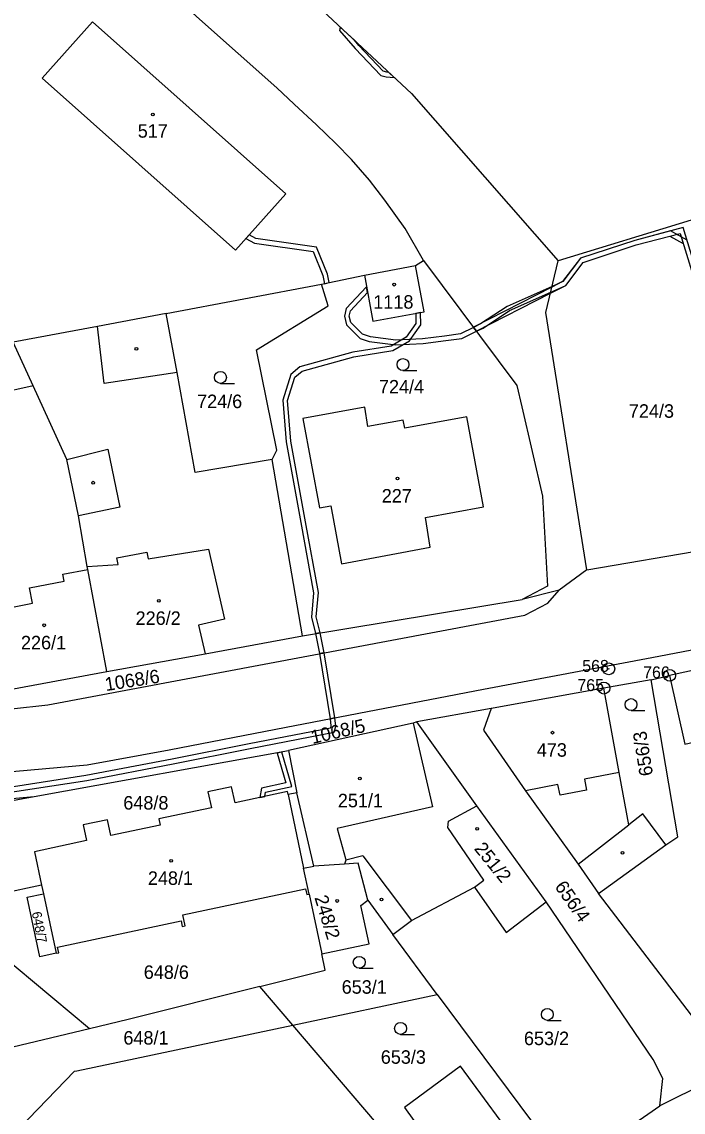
# Model space of a CAD drawing. Extents: x -680203 to -673936, y -1102717 to -1093650.
# Drawn here: x -678506.8 to -678423.4, y -1098245.8 to -1098108.4 of the extents above; entities that cross this region are included whole.
import ezdxf

# ---------------------------------------------------------------- set-up
doc = ezdxf.new("R2010")
doc.units = 0
for name, color, linetype in [('SOxx02xx_Koleje_param další_Popis10', 7, 'Continuous'), ('SOxxxxxx_Koleje_hlavní_body_Popis10', 7, 'Continuous'), ('SOxxxxxx_Koleje_LN_parametry_Popis10', 7, 'Continuous'), ('SOxxxxxx_Koleje_param další_Popis10', 7, 'Continuous'), ('SOxxxxxx_Osa_bod_P', 7, 'Continuous'), ('SOxxxxxx_Staničení_Popis10', 7, 'Continuous'), ('x_prac', 7, 'Continuous')]:
    doc.layers.add(name, color=color, linetype=linetype)

msp = doc.modelspace()

# ---------------------------------------------------------------- linework, layer by layer
at = {"layer": 'SOxx02xx_Koleje_param další_Popis10'}
for centre, radius in [((-678432.8, -1098189.89), 0.75), ((-678432.8, -1098189.89), 0.03), ((-678425.12, -1098190.71), 0.75), ((-678433.41, -1098192.31), 0.75), ((-678425.12, -1098190.71), 0.03), ((-678433.41, -1098192.31), 0.03)]:
    msp.add_circle(centre, radius, dxfattribs=at)
at = {"layer": 'SOxxxxxx_Koleje_hlavní_body_Popis10'}
for p, q in [((-678458.74, -1098152.29), (-678456.99, -1098152.29)), ((-678481.75, -1098153.91), (-678480, -1098153.91)), ((-678429.99, -1098195.14), (-678428.24, -1098195.14)), ((-678464.25, -1098227.62), (-678462.5, -1098227.62)), ((-678440.54, -1098234.19), (-678438.79, -1098234.19)), ((-678459.05, -1098235.95), (-678457.3, -1098235.95))]:
    msp.add_line(p, q, dxfattribs=at)
for centre in [(-678458.74, -1098151.54), (-678481.75, -1098153.16), (-678429.99, -1098194.39), (-678464.25, -1098226.87), (-678440.54, -1098233.44), (-678459.05, -1098235.2)]:
    msp.add_circle(centre, 0.75, dxfattribs=at)
at = {"layer": 'SOxxxxxx_Koleje_LN_parametry_Popis10'}
for points in [[(-678464.75, -1098111.73), (-678461.54, -1098115.1), (-678460.86, -1098115.3), (-678459.85, -1098115.36), (-678460.54, -1098114.72), (-678460.76, -1098114.7), (-678461.22, -1098114.57), (-678464.31, -1098111.33), (-678464.87, -1098110.68), (-678466.65, -1098109.02), (-678466.73, -1098109.44)], [(-678468.05, -1098141.22), (-678468.25, -1098140.17), (-678469.64, -1098136.74), (-678477.28, -1098135.66), (-678478.14, -1098135.21), (-678478.56, -1098135.67), (-678477.46, -1098136.24), (-678470.06, -1098137.28), (-678468.83, -1098140.34), (-678468.64, -1098141.35)], [(-678439.97, -1098141.79), (-678449.87, -1098146.85), (-678449.5, -1098147.33), (-678440.15, -1098142.55), (-678438.21, -1098141.57), (-678436.01, -1098138.67), (-678429.35, -1098136.47), (-678423.81, -1098135.02), (-678422.21, -1098140.25), (-678419.87, -1098146.19), (-678414.51, -1098163.6), (-678413.77, -1098165.46), (-678413.28, -1098165.09), (-678413.95, -1098163.4), (-678419.31, -1098145.99), (-678421.65, -1098140.05), (-678423.4, -1098134.29), (-678429.53, -1098135.89), (-678436.37, -1098138.15), (-678438.61, -1098141.09)], [(-678463.34, -1098141.73), (-678465.9, -1098144.46), (-678466.13, -1098145.45), (-678465.87, -1098146.53), (-678464.15, -1098148.24), (-678462.99, -1098148.62), (-678459.66, -1098149.05), (-678456.21, -1098148.91), (-678453.35, -1098148.53), (-678451.32, -1098148.26), (-678449.49, -1098147.35), (-678449.85, -1098146.87), (-678451.5, -1098147.68), (-678453.51, -1098147.95), (-678456.27, -1098148.31), (-678459.64, -1098148.45), (-678462.85, -1098148.04), (-678463.83, -1098147.72), (-678465.33, -1098146.23), (-678465.51, -1098145.45), (-678465.36, -1098144.76), (-678463.2, -1098142.47)], [(-678458.33, -1098148.1), (-678460.23, -1098149.21), (-678465.05, -1098149.98), (-678471.73, -1098151.85), (-678472.89, -1098152.81), (-678473.89, -1098156.02), (-678473.47, -1098161.27), (-678471.63, -1098171.46), (-678470.01, -1098180.3), (-678470.27, -1098183.38), (-678469.77, -1098185.44), (-678469.17, -1098185.34), (-678469.67, -1098183.34), (-678469.41, -1098180.28), (-678471.03, -1098171.36), (-678472.87, -1098161.19), (-678473.29, -1098156.08), (-678472.37, -1098153.15), (-678471.45, -1098152.39), (-678464.93, -1098150.56), (-678460.03, -1098149.79), (-678457.91, -1098148.56), (-678456.51, -1098146.55), (-678456.54, -1098144.98), (-678457.14, -1098145.09), (-678457.11, -1098146.37)], [(-678468.66, -1098187.86), (-678469.17, -1098185.34), (-678469.77, -1098185.44), (-678469.25, -1098187.97)], [(-678467.93, -1098196.19), (-678467.34, -1098196.07), (-678468.66, -1098187.86), (-678469.25, -1098187.97)], [(-678476.79, -1098206.1), (-678476.15, -1098205.96), (-678476.06, -1098205.44), (-678472.75, -1098204.72), (-678474.01, -1098200.39), (-678474.59, -1098200.51), (-678473.5, -1098204.27), (-678476.58, -1098204.94)]]:
    msp.add_lwpolyline(points, close=True, dxfattribs=at)
for points in [[(-678422.93, -1098135.87), (-678425, -1098134.71), (-678429.53, -1098135.89), (-678436.37, -1098138.15), (-678438.6, -1098141.09), (-678439.94, -1098141.69), (-678445.61, -1098144.22), (-678448.95, -1098146.42), (-678449.85, -1098146.87), (-678449.49, -1098147.35), (-678448.65, -1098146.94), (-678445.33, -1098144.74), (-678440.12, -1098142.42), (-678438.22, -1098141.57), (-678436.01, -1098138.67), (-678429.35, -1098136.47), (-678425.08, -1098135.35), (-678423.41, -1098136.29)], [(-678509.96, -1098205.69), (-678498.61, -1098203.95), (-678487.71, -1098201.87), (-678478, -1098199.93), (-678467.41, -1098197.87), (-678467.22, -1098197.12), (-678467.34, -1098196.07), (-678467.93, -1098196.19), (-678467.82, -1098197.08), (-678467.89, -1098197.35), (-678478.12, -1098199.35), (-678487.83, -1098201.29), (-678498.71, -1098203.35), (-678510.02, -1098205.09)]]:
    msp.add_lwpolyline(points, dxfattribs=at)
at = {"layer": 'SOxxxxxx_Koleje_param další_Popis10'}
for centre in [(-678490.27, -1098120.03), (-678459.86, -1098141.47), (-678492.35, -1098149.55), (-678497.81, -1098166.43), (-678459.44, -1098165.9), (-678489.52, -1098181.33), (-678503.97, -1098184.4), (-678439.89, -1098197.93), (-678464.18, -1098203.7), (-678449.38, -1098210.04), (-678431.06, -1098213.07), (-678487.97, -1098214.09), (-678467.04, -1098219.14), (-678461.46, -1098218.95)]:
    msp.add_circle(centre, 0.175, dxfattribs=at)
at = {"layer": 'SOxxxxxx_Staničení_Popis10'}
for p, q in [((-678504.24, -1098115.47), (-678497.87, -1098108.36)), ((-678497.87, -1098108.36), (-678473.5, -1098130.04)), ((-678479.85, -1098137.11), (-678504.24, -1098115.47)), ((-678473.5, -1098130.04), (-678479.85, -1098137.11)), ((-678496.4, -1098153.92), (-678497.27, -1098146.73)), ((-678487.2, -1098152.53), (-678496.4, -1098153.92)), ((-678505.36, -1098154.22), (-678516.79, -1098156.83)), ((-678501.13, -1098163.5), (-678495.95, -1098162.2)), ((-678495.95, -1098162.2), (-678494.43, -1098169.51)), ((-678494.43, -1098169.51), (-678499.66, -1098170.59)), ((-678494.81, -1098175.88), (-678491.02, -1098175.18)), ((-678491.02, -1098175.18), (-678490.86, -1098176.04)), ((-678490.86, -1098176.04), (-678483.25, -1098174.81)), ((-678483.25, -1098174.81), (-678481.24, -1098183.64)), ((-678494.65, -1098176.73), (-678494.81, -1098175.88)), ((-678501.64, -1098177.95), (-678498.48, -1098177.35)), ((-678501.46, -1098178.86), (-678501.64, -1098177.95)), ((-678498.55, -1098177), (-678494.65, -1098176.73)), ((-678505.81, -1098179.68), (-678501.46, -1098178.86)), ((-678505.43, -1098181.6), (-678505.81, -1098179.68)), ((-678511.3, -1098182.77), (-678505.43, -1098181.6)), ((-678481.24, -1098183.64), (-678484.5, -1098184.38)), ((-678484.5, -1098184.38), (-678483.68, -1098188)), ((-678457.45, -1098196.74), (-678455.03, -1098207.29)), ((-678431.48, -1098202.94), (-678435.87, -1098203.8)), ((-678435.87, -1098203.8), (-678435.6, -1098205.19)), ((-678439.21, -1098204.46), (-678443.28, -1098205.26)), ((-678438.94, -1098205.82), (-678439.21, -1098204.46)), ((-678435.6, -1098205.19), (-678438.94, -1098205.82)), ((-678473.23, -1098205.73), (-678471.27, -1098215.02)), ((-678455.03, -1098207.29), (-678467.02, -1098210)), ((-678436.67, -1098214.49), (-678430.28, -1098209.53)), ((-678467.02, -1098210), (-678466, -1098213.8)), ((-678463.79, -1098213.45), (-678465.94, -1098214)), ((-678463.79, -1098213.45), (-678457.66, -1098221.59)), ((-678465.94, -1098214), (-678466.11, -1098214.5)), ((-678466, -1098213.8), (-678465.94, -1098214))]:
    msp.add_line(p, q, dxfattribs=at)
at = {"layer": 'x_prac'}
for p, q in [((-678422.39, -1098133.36), (-678439.18, -1098138.46)), ((-678463.6, -1098140.26), (-678457.17, -1098139.05)), ((-678457.17, -1098139.05), (-678456.17, -1098138.44)), ((-678469.03, -1098141.43), (-678463.6, -1098140.26)), ((-678488.58, -1098145.1), (-678469.03, -1098141.43)), ((-678471.4, -1098185.71), (-678475.23, -1098163.49)), ((-678435.56, -1098177.4), (-678414.11, -1098173.75)), ((-678435.56, -1098177.4), (-678439.07, -1098179.98)), ((-678439.07, -1098179.98), (-678443.73, -1098181.15)), ((-678471.4, -1098185.71), (-678443.73, -1098181.15)), ((-678414.82, -1098188.48), (-678425.12, -1098190.71)), ((-678427.45, -1098191.28), (-678433.41, -1098192.31)), ((-678427.45, -1098191.28), (-678425.12, -1098190.71)), ((-678447.63, -1098194.89), (-678457.01, -1098196.57)), ((-678449.42, -1098207.15), (-678457.01, -1098196.57)), ((-678505.25, -1098205.98), (-678473.16, -1098200.2)), ((-678473.16, -1098200.2), (-678472.12, -1098205.5)), ((-678516.18, -1098207.01), (-678505.25, -1098205.98)), ((-678469.99, -1098214.74), (-678472.12, -1098205.5)), ((-678440.7, -1098219.26), (-678449.42, -1098207.15)), ((-678434.1, -1098218.21), (-678425.61, -1098212.08)), ((-678504.3, -1098217.17), (-678504.07, -1098218.25)), ((-678504.07, -1098218.25), (-678502.48, -1098225.74)), ((-678470.58, -1098218.27), (-678468.98, -1098225.81)), ((-678463.17, -1098219.05), (-678460.03, -1098223.38)), ((-678422.38, -1098233.52), (-678434.1, -1098218.21)), ((-678454.42, -1098230.92), (-678460.03, -1098223.38)), ((-678472.63, -1098234.78), (-678476.79, -1098229.91)), ((-678472.63, -1098234.78), (-678454.42, -1098230.92)), ((-678454.42, -1098230.92), (-678437.97, -1098252.98)), ((-678498.24, -1098235.26), (-678511.39, -1098238.4)), ((-678499.85, -1098240.55), (-678472.63, -1098234.78)), ((-678451.46, -1098259.52), (-678472.63, -1098234.78)), ((-678420.33, -1098241.97), (-678426.37, -1098244.94)), ((-678437.97, -1098252.98), (-678426.37, -1098244.94))]:
    msp.add_line(p, q, dxfattribs=at)
for points in [[(-678456.17, -1098138.44), (-678458.46, -1098134.39), (-678461.02, -1098130.82), (-678462.98, -1098128.3), (-678465.24, -1098125.72), (-678467.2, -1098123.67), (-678469.66, -1098121.33), (-678472.44, -1098118.71), (-678474.65, -1098116.69), (-678484.39, -1098108.02), (-678486.63, -1098105.98), (-678502.15, -1098091.99), (-678502.45, -1098091.71)], [(-678468.83, -1098106.98), (-678457.68, -1098117.39), (-678439.18, -1098138.46)], [(-678463.6, -1098140.26), (-678462.56, -1098146.07), (-678456.09, -1098144.9), (-678457.17, -1098139.05)], [(-678456.17, -1098138.44), (-678444.37, -1098154.18), (-678443.77, -1098156.86), (-678441.17, -1098168.12), (-678440.51, -1098179.45), (-678443.73, -1098181.15)], [(-678435.56, -1098177.4), (-678440.72, -1098144.97), (-678439.18, -1098138.46)], [(-678475.23, -1098163.49), (-678474.66, -1098162.34), (-678477.2, -1098149.68), (-678468.18, -1098144.14), (-678469.03, -1098141.43)], [(-678488.58, -1098145.1), (-678497.27, -1098146.73), (-678507.87, -1098148.72)], [(-678475.23, -1098163.49), (-678484.94, -1098165.16), (-678487.2, -1098152.53), (-678488.58, -1098145.1)], [(-678496.08, -1098190.21), (-678498.48, -1098177.35), (-678498.55, -1098177), (-678499.66, -1098170.59), (-678501.13, -1098163.5), (-678505.36, -1098154.22), (-678507.87, -1098148.72)], [(-678458.52, -1098159.57), (-678458.71, -1098158.54), (-678463.18, -1098159.36), (-678463.56, -1098156.91), (-678471.35, -1098158.35), (-678469.28, -1098169.61), (-678467.85, -1098169.35), (-678466.51, -1098176.65), (-678455.3, -1098174.56), (-678455.9, -1098170.83), (-678448.58, -1098169.48), (-678450.67, -1098158.13), (-678458.52, -1098159.57)], [(-678607.16, -1098212.19), (-678606.19, -1098210.45), (-678604.27, -1098208.44), (-678602.05, -1098206.91), (-678599.82, -1098205.99), (-678595.69, -1098204.89), (-678587.81, -1098203.62), (-678580.45, -1098203.21), (-678563.66, -1098203.09), (-678548.17, -1098203.39), (-678533.02, -1098203.62), (-678516.58, -1098203.58), (-678498.55, -1098201.99), (-678488.23, -1098200.09), (-678473.47, -1098197.25), (-678448.6, -1098192.47), (-678427.38, -1098188.44), (-678404.53, -1098184.1), (-678383.1, -1098180.66), (-678366.98, -1098178.78), (-678344.6, -1098177.43), (-678312.19, -1098176.97), (-678296.66, -1098176.62), (-678274.15, -1098176.55)], [(-678597.38, -1098195.77), (-678594.66, -1098196.6), (-678532.29, -1098196.51), (-678517.31, -1098195.95), (-678503.51, -1098194.41), (-678443.36, -1098183.11), (-678440.49, -1098181.61), (-678439.07, -1098179.98)], [(-678496.08, -1098190.21), (-678483.68, -1098188), (-678471.4, -1098185.71)], [(-678425.12, -1098190.71), (-678423.19, -1098199.37), (-678417.58, -1098198.06), (-678418.22, -1098195.33), (-678413.69, -1098194.27), (-678414.82, -1098188.48)], [(-678510.89, -1098192.72), (-678509.42, -1098192.69), (-678496.08, -1098190.21)], [(-678425.61, -1098212.08), (-678424.09, -1098211.05), (-678427.45, -1098191.28)], [(-678433.41, -1098192.31), (-678447.39, -1098194.84), (-678447.63, -1098194.89)], [(-678425.61, -1098212.08), (-678428.49, -1098208.15), (-678430.28, -1098209.53), (-678431.48, -1098202.94), (-678433.41, -1098192.31)], [(-678447.63, -1098194.89), (-678448.6, -1098197.6), (-678443.28, -1098205.26), (-678436.67, -1098214.49), (-678434.1, -1098218.21)], [(-678457.01, -1098196.57), (-678457.45, -1098196.74), (-678473.16, -1098200.2)], [(-678472.12, -1098205.5), (-678473.23, -1098205.73), (-678473.31, -1098205.36), (-678479.91, -1098206.76), (-678480.34, -1098204.74), (-678483.33, -1098205.37), (-678482.9, -1098207.39), (-678489.53, -1098208.79), (-678489.36, -1098209.58), (-678495.59, -1098210.9), (-678496.01, -1098208.91), (-678499.06, -1098209.55), (-678498.64, -1098211.54), (-678505.19, -1098212.93), (-678504.3, -1098217.17)], [(-678504.3, -1098217.17), (-678509.39, -1098218.24), (-678511.46, -1098207.09), (-678505.25, -1098205.98)], [(-678449.74, -1098217.41), (-678448.54, -1098216.52), (-678453.08, -1098209.88), (-678453.01, -1098209.08), (-678449.42, -1098207.15)], [(-678470.58, -1098218.27), (-678471.27, -1098215.02), (-678469.99, -1098214.74)], [(-678463.17, -1098219.05), (-678464.37, -1098214.39), (-678466.11, -1098214.5), (-678469.99, -1098214.74)], [(-678502.48, -1098225.74), (-678502.13, -1098225.66), (-678502.28, -1098224.95), (-678486.71, -1098221.66), (-678486.56, -1098222.37), (-678486.21, -1098222.29), (-678486.51, -1098220.89), (-678471.03, -1098217.62), (-678470.88, -1098218.33), (-678470.58, -1098218.27)], [(-678460.03, -1098223.38), (-678457.66, -1098221.59), (-678449.74, -1098217.41)], [(-678449.74, -1098217.41), (-678445.73, -1098223.1), (-678440.7, -1098219.26)], [(-678502.48, -1098225.74), (-678504.51, -1098226.17), (-678506.1, -1098218.68), (-678504.07, -1098218.25)], [(-678468.98, -1098225.81), (-678463.02, -1098224.55), (-678464.04, -1098219.73), (-678463.17, -1098219.05)], [(-678426.37, -1098244.94), (-678425.96, -1098241.53), (-678427.2, -1098239.11), (-678440.7, -1098219.26)], [(-678498.24, -1098235.26), (-678514.49, -1098221.75), (-678514.86, -1098220.76)], [(-678476.79, -1098229.91), (-678468.55, -1098227.88), (-678468.98, -1098225.81)], [(-678476.79, -1098229.91), (-678493.38, -1098234.06), (-678498.24, -1098235.26)], [(-678507.08, -1098247.76), (-678500.15, -1098240.61), (-678499.85, -1098240.55)], [(-678443.45, -1098250.89), (-678451.47, -1098239.94), (-678458.56, -1098245.16), (-678450.65, -1098256.16), (-678443.45, -1098250.89)]]:
    msp.add_lwpolyline(points, dxfattribs=at)

# ---------------------------------------------------------------- texts
at = {"layer": 'SOxx02xx_Koleje_param další_Popis10'}
for s, p in [('568', (-678436.14, -1098190.27)), ('766', (-678428.46, -1098191.08)), ('765', (-678436.75, -1098192.69))]:
    msp.add_text(s, height=1.5, dxfattribs=at).set_placement(p)
at = {"layer": 'SOxxxxxx_Osa_bod_P'}
for s, p in [('517', (-678492.18, -1098122.95)), ('1118', (-678462.48, -1098144.5)), ('724/4', (-678461.77, -1098155.19)), ('724/6', (-678484.7, -1098157.03)), ('724/3', (-678430.26, -1098158.25)), ('227', (-678461.42, -1098168.93)), ('226/2', (-678492.45, -1098184.35)), ('226/1', (-678506.9, -1098187.43)), ('473', (-678441.87, -1098200.96)), ('648/8', (-678494, -1098207.62)), ('251/1', (-678466.95, -1098207.34)), ('248/1', (-678490.9, -1098217.11)), ('648/6', (-678491.42, -1098228.96)), ('653/1', (-678466.47, -1098230.83)), ('648/1', (-678493.99, -1098237.24)), ('653/2', (-678443.49, -1098237.31)), ('653/3', (-678461.54, -1098239.66))]:
    msp.add_text(s, height=1.7, dxfattribs=at).set_placement(p)
for s, height, rotation, p in [('1068/6', 1.7, 9, (-678496.18, -1098192.7)), ('1068/5', 1.7, 13, (-678470.14, -1098199.37)), ('656/3', 1.7, 99, (-678427.2, -1098203.26)), ('251/2', 1.7, 309, (-678449.85, -1098212.58)), ('656/4', 1.7, 305, (-678439.68, -1098217.34)), ('248/2', 1.7, 287, (-678469.92, -1098218.71)), ('648/7', 1.2, 281, (-678505.54, -1098220.6))]:
    msp.add_text(s, height=height, rotation=rotation, dxfattribs=at).set_placement(p)

doc.saveas('drawing.dxf')
